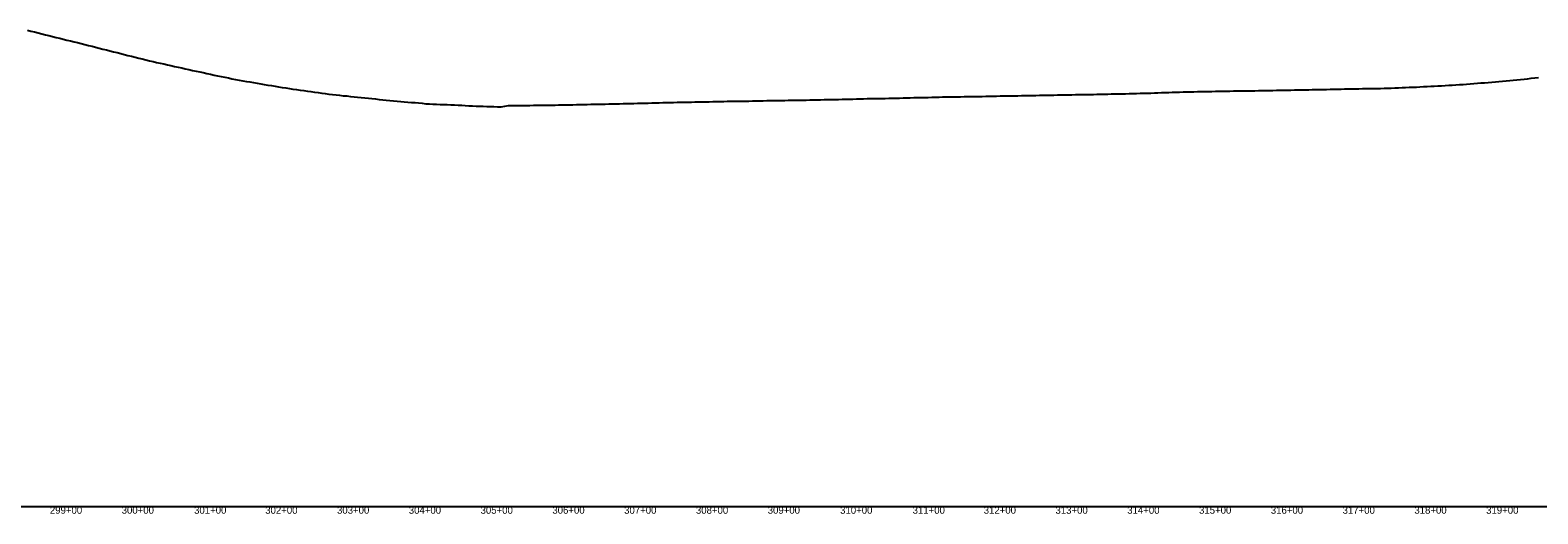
# Model space of a CAD drawing. Extents: x 69 to 2003113, y 512 to 837401.
# Drawn here: x 1908212 to 1910312, y 830494 to 831168 of the extents above; entities that cross this region are included whole.
import ezdxf

# ---------------------------------------------------------------- set-up
doc = ezdxf.new("R2010")
doc.units = 0
for name, color, linetype in [('BR_BORDER LINES', 7, 'Continuous'), ('BR_TEXT', 7, 'Continuous'), ('RD_SHT_ID', 7, 'Continuous')]:
    doc.layers.add(name, color=color, linetype=linetype)

msp = doc.modelspace()

# ---------------------------------------------------------------- linework, layer by layer
at = {"layer": 'BR_BORDER LINES'}
msp.add_line((1878363.1, 830504.3), (1926563.1, 830504.3), dxfattribs=at)
at = {"layer": 'BR_TEXT'}
for points in [[(1908208.1, 831168.1), (1908213.1, 831166.9), (1908218.1, 831165.6), (1908223.1, 831164.4), (1908228.1, 831163.1), (1908233.1, 831161.8), (1908238.1, 831160.6), (1908243.1, 831159.3), (1908248.1, 831158.1), (1908253.1, 831156.8), (1908258.1, 831155.6), (1908263.1, 831154.4), (1908268.1, 831153.2), (1908273.1, 831151.9), (1908278.1, 831150.7), (1908283.1, 831149.4), (1908288.1, 831148.1), (1908293.1, 831146.8), (1908298.1, 831145.6), (1908303.1, 831144.3), (1908308.1, 831143), (1908313.1, 831141.7), (1908318.1, 831140.5), (1908323.1, 831139.4), (1908328.1, 831138.1), (1908333.1, 831136.8), (1908338.1, 831135.5), (1908343.1, 831134.2), (1908348.1, 831132.9), (1908353.1, 831131.7), (1908358.1, 831130.4), (1908363.1, 831129.2)], [(1908363.1, 831129.2), (1908368.1, 831128), (1908373.1, 831126.8), (1908378.1, 831125.6), (1908383.1, 831124.4), (1908388.1, 831123.2), (1908393.1, 831122.1), (1908398.1, 831121), (1908403.1, 831119.8), (1908408.1, 831118.7), (1908413.1, 831117.7), (1908418.1, 831116.6), (1908423.1, 831115.5), (1908428.1, 831114.4), (1908433.1, 831113.2), (1908438.1, 831112.1), (1908443.1, 831111.1), (1908448.1, 831110), (1908453.1, 831108.9), (1908458.1, 831107.8), (1908463.1, 831106.7), (1908468.1, 831105.6), (1908473.1, 831104.5), (1908478.1, 831103.5), (1908483.1, 831102.5), (1908488.1, 831101.5), (1908493.1, 831100.5), (1908498.1, 831099.6), (1908503.1, 831098.6), (1908508.1, 831097.7), (1908513.1, 831096.8), (1908518.1, 831095.9), (1908523.1, 831095), (1908528.1, 831094.2), (1908533.1, 831093.3), (1908538.1, 831092.5), (1908543.1, 831091.7), (1908548.1, 831090.9), (1908553.1, 831090), (1908558.1, 831089.2), (1908563.1, 831088.4), (1908568.1, 831087.6), (1908573.1, 831086.8), (1908578.1, 831086.1), (1908583.1, 831085.4), (1908588.1, 831084.7), (1908593.1, 831083.9), (1908598.1, 831083.3), (1908603.1, 831082.6), (1908608.1, 831081.8), (1908613.1, 831081.1), (1908618.1, 831080.5), (1908623.1, 831079.8), (1908628.1, 831079.1), (1908633.1, 831078.5), (1908638.1, 831077.9), (1908643.1, 831077.4), (1908648.1, 831076.8), (1908653.1, 831076.4), (1908658.1, 831075.8), (1908663.1, 831075.2), (1908668.1, 831074.7), (1908673.1, 831074.3), (1908678.1, 831073.8), (1908683.1, 831073.3), (1908688.1, 831072.7), (1908693.1, 831072.2), (1908698.1, 831071.7), (1908703.1, 831071.2), (1908708.1, 831070.7), (1908713.1, 831070.2), (1908718.1, 831069.7), (1908723.1, 831069.3), (1908728.1, 831068.8), (1908733.1, 831068.3), (1908738.1, 831067.9), (1908743.1, 831067.5), (1908748.1, 831067.1), (1908753.1, 831066.8), (1908758.1, 831066.4), (1908763.1, 831065.5), (1908768.1, 831065.3), (1908773.1, 831065), (1908778.1, 831064.8), (1908783.1, 831064.6), (1908788.1, 831064.6), (1908793.1, 831064.5), (1908798.1, 831064.2), (1908803.1, 831064), (1908808.1, 831063.7), (1908813.1, 831063.4), (1908818.1, 831063.2), (1908823.1, 831062.9), (1908828.1, 831062.7), (1908833.1, 831062.4), (1908838.1, 831062.2), (1908843.1, 831062.1), (1908848.1, 831061.9), (1908853.1, 831061.7), (1908858.1, 831061.6), (1908863.1, 831061.4)], [(1909863.1, 831083), (1909868.1, 831083.1), (1909873.1, 831083.1), (1909878.1, 831083.2), (1909883.1, 831083.3), (1909888.1, 831083.4), (1909893.1, 831083.5), (1909898.1, 831083.6), (1909903.1, 831083.7), (1909908.1, 831083.8), (1909913.1, 831083.8), (1909918.1, 831083.8), (1909923.1, 831083.9), (1909928.1, 831084), (1909933.1, 831084.1), (1909938.1, 831084.2), (1909943.1, 831084.2), (1909948.1, 831084.3), (1909953.1, 831084.4), (1909958.1, 831084.5), (1909963.1, 831084.6), (1909968.1, 831084.7), (1909973.1, 831084.8), (1909978.1, 831084.9), (1909983.1, 831084.9), (1909988.1, 831085), (1909993.1, 831085.2), (1909998.1, 831085.3), (1910003.1, 831085.3), (1910008.1, 831085.4), (1910013.1, 831085.5), (1910018.1, 831085.6), (1910023.1, 831085.7), (1910028.1, 831085.8), (1910033.1, 831085.9), (1910038.1, 831086.1), (1910043.1, 831086.2), (1910048.1, 831086.3), (1910053.1, 831086.4), (1910058.1, 831086.4), (1910063.1, 831086.5), (1910068.1, 831086.6), (1910073.1, 831086.7), (1910078.1, 831086.8), (1910083.1, 831086.9), (1910088.1, 831087), (1910093.1, 831087), (1910098.1, 831087.1), (1910103.1, 831087.3), (1910108.1, 831087.5), (1910113.1, 831087.7), (1910118.1, 831087.9), (1910123.1, 831088.1), (1910128.1, 831088.3), (1910133.1, 831088.5), (1910138.1, 831088.7), (1910143.1, 831088.9), (1910148.1, 831089.1), (1910153.1, 831089.4), (1910158.1, 831089.6), (1910163.1, 831089.9), (1910168.1, 831090.1), (1910173.1, 831090.4), (1910178.1, 831090.7), (1910183.1, 831091), (1910188.1, 831091.3), (1910193.1, 831091.6), (1910198.1, 831091.9), (1910203.1, 831092.3), (1910208.1, 831092.6), (1910213.1, 831093), (1910218.1, 831093.4), (1910223.1, 831093.8), (1910228.1, 831094.2), (1910233.1, 831094.5), (1910238.1, 831094.9), (1910243.1, 831095.3), (1910248.1, 831095.7), (1910253.1, 831096.1), (1910258.1, 831096.6), (1910263.1, 831097.1), (1910268.1, 831097.6), (1910273.1, 831098.1), (1910278.1, 831098.5), (1910283.1, 831099), (1910288.1, 831099.5), (1910293.1, 831100), (1910298.1, 831100.5), (1910303.1, 831101), (1910308.1, 831101.5), (1910313.1, 831102.1)], [(1908863.1, 831061.4), (1908868.1, 831061.4), (1908873.1, 831062.3), (1908878.1, 831063.1), (1908883.1, 831063.1), (1908888.1, 831063.2), (1908893.1, 831063.2), (1908898.1, 831063.2), (1908903.1, 831063.3), (1908908.1, 831063.3), (1908913.1, 831063.4), (1908918.1, 831063.4), (1908923.1, 831063.5), (1908928.1, 831063.5), (1908933.1, 831063.6), (1908938.1, 831063.6), (1908943.1, 831063.8), (1908948.1, 831063.9), (1908953.1, 831064), (1908958.1, 831064.1), (1908963.1, 831064.1), (1908968.1, 831064.3), (1908973.1, 831064.4), (1908978.1, 831064.5), (1908983.1, 831064.6), (1908988.1, 831064.7), (1908993.1, 831064.8), (1908998.1, 831064.8), (1909003.1, 831065), (1909008.1, 831065.1), (1909013.1, 831065.2), (1909018.1, 831065.3), (1909023.1, 831065.4), (1909028.1, 831065.5), (1909033.1, 831065.6), (1909038.1, 831065.7), (1909043.1, 831065.8), (1909048.1, 831066), (1909053.1, 831066.1), (1909058.1, 831066.2), (1909063.1, 831066.3), (1909068.1, 831066.5), (1909073.1, 831066.6), (1909078.1, 831066.7), (1909083.1, 831066.9), (1909088.1, 831067), (1909093.1, 831067.1), (1909098.1, 831067.3), (1909103.1, 831067.4), (1909108.1, 831067.5), (1909113.1, 831067.6), (1909118.1, 831067.8), (1909123.1, 831067.9), (1909128.1, 831068), (1909133.1, 831068), (1909138.1, 831068.1), (1909143.1, 831068.2), (1909148.1, 831068.3), (1909153.1, 831068.4), (1909158.1, 831068.4), (1909163.1, 831068.5), (1909168.1, 831068.6), (1909173.1, 831068.7), (1909178.1, 831068.8), (1909183.1, 831069), (1909188.1, 831069.1), (1909193.1, 831069.2), (1909198.1, 831069.3), (1909203.1, 831069.3), (1909208.1, 831069.4), (1909213.1, 831069.4), (1909218.1, 831069.5), (1909223.1, 831069.6), (1909228.1, 831069.7), (1909233.1, 831069.8), (1909238.1, 831069.9), (1909243.1, 831070), (1909248.1, 831070), (1909253.1, 831070.1), (1909258.1, 831070.2), (1909263.1, 831070.3), (1909268.1, 831070.4), (1909273.1, 831070.5), (1909278.1, 831070.5), (1909283.1, 831070.6), (1909288.1, 831070.7), (1909293.1, 831070.8), (1909298.1, 831070.9), (1909303.1, 831071), (1909308.1, 831071.1), (1909313.1, 831071.2), (1909318.1, 831071.3), (1909323.1, 831071.4), (1909328.1, 831071.5), (1909333.1, 831071.6), (1909338.1, 831071.7), (1909343.1, 831071.8), (1909348.1, 831071.9), (1909353.1, 831072), (1909358.1, 831072.1), (1909363.1, 831072.2)], [(1909363.1, 831072.2), (1909368.1, 831072.4), (1909373.1, 831072.5), (1909378.1, 831072.7), (1909383.1, 831072.8), (1909388.1, 831072.9), (1909393.1, 831072.9), (1909398.1, 831073), (1909403.1, 831073.1), (1909408.1, 831073.2), (1909413.1, 831073.4), (1909418.1, 831073.4), (1909423.1, 831073.5), (1909428.1, 831073.6), (1909433.1, 831073.8), (1909438.1, 831073.9), (1909443.1, 831074.1), (1909448.1, 831074.2), (1909453.1, 831074.3), (1909458.1, 831074.4), (1909463.1, 831074.5), (1909468.1, 831074.6), (1909473.1, 831074.8), (1909478.1, 831074.9), (1909483.1, 831075), (1909488.1, 831075.1), (1909493.1, 831075.1), (1909498.1, 831075.3), (1909503.1, 831075.4), (1909508.1, 831075.4), (1909513.1, 831075.5), (1909518.1, 831075.5), (1909523.1, 831075.6), (1909528.1, 831075.7), (1909533.1, 831075.8), (1909538.1, 831075.9), (1909543.1, 831076), (1909548.1, 831076.2), (1909553.1, 831076.3), (1909558.1, 831076.3), (1909563.1, 831076.4), (1909568.1, 831076.4), (1909573.1, 831076.5), (1909578.1, 831076.6), (1909583.1, 831076.7), (1909588.1, 831076.8), (1909593.1, 831076.9), (1909598.1, 831077), (1909603.1, 831077.1), (1909608.1, 831077.2), (1909613.1, 831077.3), (1909618.1, 831077.4), (1909623.1, 831077.4), (1909628.1, 831077.5), (1909633.1, 831077.6), (1909638.1, 831077.7), (1909643.1, 831077.8), (1909648.1, 831077.9), (1909653.1, 831078), (1909658.1, 831078.1), (1909663.1, 831078.2), (1909668.1, 831078.3), (1909673.1, 831078.4), (1909678.1, 831078.4), (1909683.1, 831078.5), (1909688.1, 831078.6), (1909693.1, 831078.7), (1909698.1, 831078.9), (1909703.1, 831079), (1909708.1, 831079), (1909713.1, 831079.1), (1909718.1, 831079.2), (1909723.1, 831079.2), (1909728.1, 831079.3), (1909733.1, 831079.4), (1909738.1, 831079.5), (1909743.1, 831079.7), (1909748.1, 831079.8), (1909753.1, 831079.9), (1909758.1, 831080.1), (1909763.1, 831080.2), (1909768.1, 831080.4), (1909773.1, 831080.5), (1909778.1, 831080.7), (1909783.1, 831080.8), (1909788.1, 831081.1), (1909793.1, 831081.3), (1909798.1, 831081.4), (1909803.1, 831081.6), (1909808.1, 831081.7), (1909813.1, 831081.9), (1909818.1, 831082), (1909823.1, 831082.1), (1909828.1, 831082.2), (1909833.1, 831082.4), (1909838.1, 831082.5), (1909843.1, 831082.6), (1909848.1, 831082.7), (1909853.1, 831082.8), (1909858.1, 831082.8), (1909863.1, 831083)]]:
    msp.add_lwpolyline(points, dxfattribs=at)

# ---------------------------------------------------------------- texts
at = {"layer": 'RD_SHT_ID'}
for s, p in [('299+00', (1908239.4, 830494.3)), ('300+00', (1908339.4, 830494.3)), ('301+00', (1908440.3, 830494.3)), ('302+00', (1908539.4, 830494.3)), ('303+00', (1908639.4, 830494.3)), ('304+00', (1908739.4, 830494.3)), ('305+00', (1908839.4, 830494.3)), ('306+00', (1908939.4, 830494.3)), ('307+00', (1909039.4, 830494.3)), ('308+00', (1909139.4, 830494.3)), ('309+00', (1909239.4, 830494.3)), ('310+00', (1909340.3, 830494.3)), ('311+00', (1909441.3, 830494.3)), ('312+00', (1909540.3, 830494.3)), ('313+00', (1909640.3, 830494.3)), ('314+00', (1909740.3, 830494.3)), ('315+00', (1909840.3, 830494.3)), ('316+00', (1909940.3, 830494.3)), ('317+00', (1910040.3, 830494.3)), ('318+00', (1910140.3, 830494.3)), ('319+00', (1910240.3, 830494.3))]:
    msp.add_text(s, height=10, dxfattribs=at).set_placement(p)

doc.saveas('drawing.dxf')
